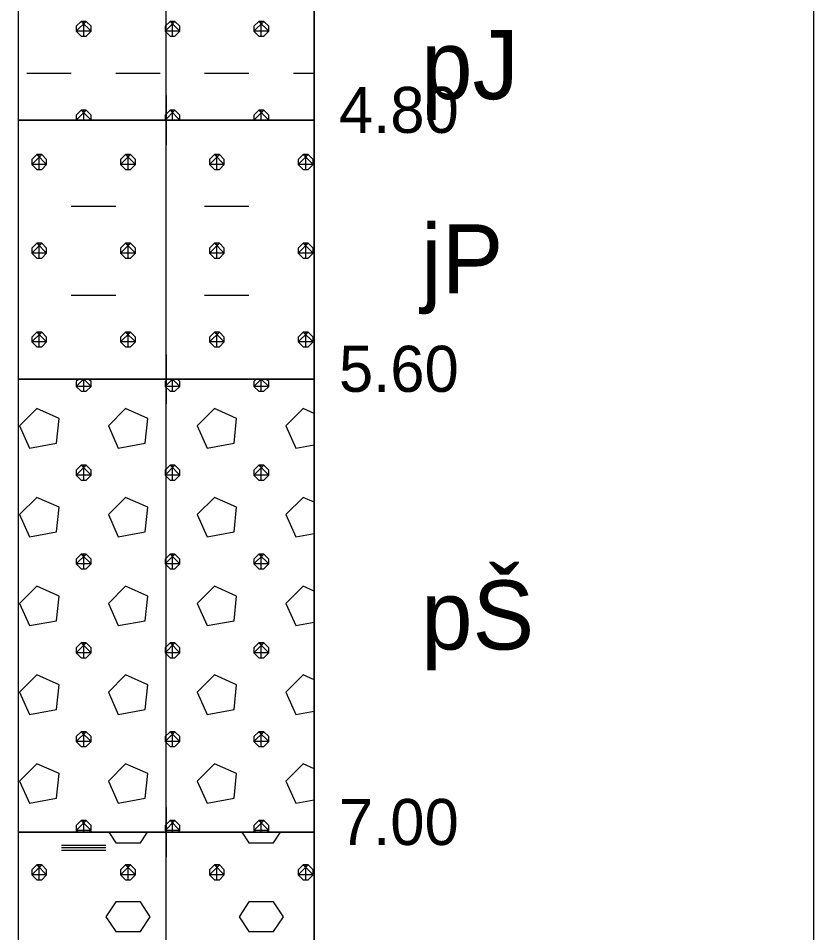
# Model space of a CAD drawing. Extents: x 3042 to 4120, y 576 to 2694.
# Drawn here: x 4018.24 to 4030.52, y 2223.53 to 2237.66 of the extents above; entities that cross this region are included whole.
import ezdxf

# ---------------------------------------------------------------- set-up
doc = ezdxf.new("R2010")
doc.units = 0
for name, color, linetype in [('12', 7, 'Continuous'), ('18', 7, 'Continuous'), ('51', 7, 'Continuous'), ('52', 7, 'Continuous'), ('53', 7, 'Continuous'), ('56', 7, 'Continuous')]:
    doc.layers.add(name, color=color, linetype=linetype)

msp = doc.modelspace()

# ---------------------------------------------------------------- linework, layer by layer
at = {"layer": '12'}
msp.add_lwpolyline([(4030.521, 2216.951), (4030.521, 2260.085)], dxfattribs=at)
at = {"layer": '18'}
msp.add_line((4020.521, 2209.585), (4020.521, 2260.085), dxfattribs=at)
at = {"layer": '51'}
for points in [[(4018.235, 2236.085), (4022.807, 2236.085), (4022.807, 2238.085), (4018.235, 2238.085)], [(4018.235, 2232.085), (4022.807, 2232.085), (4022.807, 2236.085), (4018.235, 2236.085)], [(4018.235, 2225.085), (4022.807, 2225.085), (4022.807, 2232.085), (4018.235, 2232.085)], [(4018.235, 2217.585), (4022.807, 2217.585), (4022.807, 2225.085), (4018.235, 2225.085)]]:
    msp.add_lwpolyline(points, close=True, dxfattribs=at)
for points in [[(4019.207, 2237.61), (4019.131, 2237.534), (4019.131, 2237.458), (4019.207, 2237.382), (4019.283, 2237.382), (4019.359, 2237.458), (4019.359, 2237.534), (4019.283, 2237.61), (4019.207, 2237.61), (4019.359, 2237.458), (4019.131, 2237.458), (4019.283, 2237.61)], [(4019.245, 2237.382), (4019.245, 2237.61)], [(4020.579, 2237.61), (4020.502, 2237.534), (4020.502, 2237.458), (4020.579, 2237.382), (4020.655, 2237.382), (4020.731, 2237.458), (4020.731, 2237.534), (4020.655, 2237.61), (4020.579, 2237.61), (4020.731, 2237.458), (4020.502, 2237.458), (4020.655, 2237.61)], [(4020.617, 2237.382), (4020.617, 2237.61)], [(4021.95, 2237.61), (4021.874, 2237.534), (4021.874, 2237.458), (4021.95, 2237.382), (4022.026, 2237.382), (4022.103, 2237.458), (4022.103, 2237.534), (4022.026, 2237.61), (4021.95, 2237.61), (4022.103, 2237.458), (4021.874, 2237.458), (4022.026, 2237.61)], [(4021.988, 2237.382), (4021.988, 2237.61)], [(4018.369, 2236.81), (4019.054, 2236.81)], [(4019.74, 2236.81), (4020.426, 2236.81)], [(4021.112, 2236.81), (4021.798, 2236.81)], [(4022.484, 2236.81), (4022.807, 2236.81)], [(4019.207, 2236.239), (4019.131, 2236.162), (4019.131, 2236.086), (4019.132, 2236.085)], [(4019.358, 2236.085), (4019.359, 2236.086), (4019.359, 2236.162), (4019.283, 2236.239), (4019.207, 2236.239), (4019.359, 2236.086), (4019.131, 2236.086), (4019.283, 2236.239)], [(4019.245, 2236.085), (4019.245, 2236.239)], [(4020.579, 2236.239), (4020.502, 2236.162), (4020.502, 2236.086), (4020.503, 2236.085)], [(4020.73, 2236.085), (4020.731, 2236.086), (4020.731, 2236.162), (4020.655, 2236.239), (4020.579, 2236.239), (4020.731, 2236.086), (4020.502, 2236.086), (4020.655, 2236.239)], [(4020.617, 2236.085), (4020.617, 2236.239)], [(4021.95, 2236.239), (4021.874, 2236.162), (4021.874, 2236.086), (4021.875, 2236.085)], [(4022.101, 2236.085), (4022.103, 2236.086), (4022.103, 2236.162), (4022.026, 2236.239), (4021.95, 2236.239), (4022.103, 2236.086), (4021.874, 2236.086), (4022.026, 2236.239)], [(4021.988, 2236.085), (4021.988, 2236.239)], [(4018.521, 2235.553), (4018.445, 2235.477), (4018.445, 2235.4), (4018.521, 2235.324), (4018.597, 2235.324), (4018.673, 2235.4), (4018.673, 2235.477), (4018.597, 2235.553), (4018.521, 2235.553), (4018.673, 2235.4), (4018.445, 2235.4), (4018.597, 2235.553)], [(4018.559, 2235.324), (4018.559, 2235.553)], [(4019.893, 2235.553), (4019.816, 2235.477), (4019.816, 2235.4), (4019.893, 2235.324), (4019.969, 2235.324), (4020.045, 2235.4), (4020.045, 2235.477), (4019.969, 2235.553), (4019.893, 2235.553), (4020.045, 2235.4), (4019.816, 2235.4), (4019.969, 2235.553)], [(4019.931, 2235.324), (4019.931, 2235.553)], [(4021.264, 2235.553), (4021.188, 2235.477), (4021.188, 2235.4), (4021.264, 2235.324), (4021.341, 2235.324), (4021.417, 2235.4), (4021.417, 2235.477), (4021.341, 2235.553), (4021.264, 2235.553), (4021.417, 2235.4), (4021.188, 2235.4), (4021.341, 2235.553)], [(4021.302, 2235.324), (4021.302, 2235.553)], [(4022.636, 2235.553), (4022.56, 2235.477), (4022.56, 2235.4), (4022.636, 2235.324), (4022.712, 2235.324), (4022.788, 2235.4), (4022.788, 2235.477), (4022.712, 2235.553), (4022.636, 2235.553), (4022.788, 2235.4), (4022.56, 2235.4), (4022.712, 2235.553)], [(4022.674, 2235.324), (4022.674, 2235.553)], [(4019.054, 2234.753), (4019.74, 2234.753)], [(4021.112, 2234.753), (4021.798, 2234.753)], [(4018.521, 2234.181), (4018.445, 2234.105), (4018.445, 2234.029), (4018.521, 2233.953), (4018.597, 2233.953), (4018.673, 2234.029), (4018.673, 2234.105), (4018.597, 2234.181), (4018.521, 2234.181), (4018.673, 2234.029), (4018.445, 2234.029), (4018.597, 2234.181)], [(4018.559, 2233.953), (4018.559, 2234.181)], [(4019.893, 2234.181), (4019.816, 2234.105), (4019.816, 2234.029), (4019.893, 2233.953), (4019.969, 2233.953), (4020.045, 2234.029), (4020.045, 2234.105), (4019.969, 2234.181), (4019.893, 2234.181), (4020.045, 2234.029), (4019.816, 2234.029), (4019.969, 2234.181)], [(4019.931, 2233.953), (4019.931, 2234.181)], [(4021.264, 2234.181), (4021.188, 2234.105), (4021.188, 2234.029), (4021.264, 2233.953), (4021.341, 2233.953), (4021.417, 2234.029), (4021.417, 2234.105), (4021.341, 2234.181), (4021.264, 2234.181), (4021.417, 2234.029), (4021.188, 2234.029), (4021.341, 2234.181)], [(4021.302, 2233.953), (4021.302, 2234.181)], [(4022.636, 2234.181), (4022.56, 2234.105), (4022.56, 2234.029), (4022.636, 2233.953), (4022.712, 2233.953), (4022.788, 2234.029), (4022.788, 2234.105), (4022.712, 2234.181), (4022.636, 2234.181), (4022.788, 2234.029), (4022.56, 2234.029), (4022.712, 2234.181)], [(4022.674, 2233.953), (4022.674, 2234.181)], [(4019.054, 2233.381), (4019.74, 2233.381)], [(4021.112, 2233.381), (4021.798, 2233.381)], [(4018.521, 2232.81), (4018.445, 2232.733), (4018.445, 2232.657), (4018.521, 2232.581), (4018.597, 2232.581), (4018.673, 2232.657), (4018.673, 2232.733), (4018.597, 2232.81), (4018.521, 2232.81), (4018.673, 2232.657), (4018.445, 2232.657), (4018.597, 2232.81)], [(4018.559, 2232.581), (4018.559, 2232.81)], [(4019.893, 2232.81), (4019.816, 2232.733), (4019.816, 2232.657), (4019.893, 2232.581), (4019.969, 2232.581), (4020.045, 2232.657), (4020.045, 2232.733), (4019.969, 2232.81), (4019.893, 2232.81), (4020.045, 2232.657), (4019.816, 2232.657), (4019.969, 2232.81)], [(4019.931, 2232.581), (4019.931, 2232.81)], [(4021.264, 2232.81), (4021.188, 2232.733), (4021.188, 2232.657), (4021.264, 2232.581), (4021.341, 2232.581), (4021.417, 2232.657), (4021.417, 2232.733), (4021.341, 2232.81), (4021.264, 2232.81), (4021.417, 2232.657), (4021.188, 2232.657), (4021.341, 2232.81)], [(4021.302, 2232.581), (4021.302, 2232.81)], [(4022.636, 2232.81), (4022.56, 2232.733), (4022.56, 2232.657), (4022.636, 2232.581), (4022.712, 2232.581), (4022.788, 2232.657), (4022.788, 2232.733), (4022.712, 2232.81), (4022.636, 2232.81), (4022.788, 2232.657), (4022.56, 2232.657), (4022.712, 2232.81)], [(4022.674, 2232.581), (4022.674, 2232.81)], [(4019.168, 2232.085), (4019.131, 2232.048), (4019.131, 2231.971), (4019.207, 2231.895), (4019.283, 2231.895), (4019.359, 2231.971), (4019.359, 2232.048), (4019.322, 2232.085)], [(4019.246, 2232.085), (4019.359, 2231.971), (4019.131, 2231.971), (4019.244, 2232.085)], [(4019.245, 2231.895), (4019.245, 2232.085)], [(4020.54, 2232.085), (4020.502, 2232.048), (4020.502, 2231.971), (4020.579, 2231.895), (4020.655, 2231.895), (4020.731, 2231.971), (4020.731, 2232.048), (4020.693, 2232.085)], [(4020.617, 2232.085), (4020.731, 2231.971), (4020.502, 2231.971), (4020.616, 2232.085)], [(4020.617, 2231.895), (4020.617, 2232.085)], [(4021.911, 2232.085), (4021.874, 2232.048), (4021.874, 2231.971), (4021.95, 2231.895), (4022.026, 2231.895), (4022.103, 2231.971), (4022.103, 2232.048), (4022.065, 2232.085)], [(4021.989, 2232.085), (4022.103, 2231.971), (4021.874, 2231.971), (4021.988, 2232.085)], [(4021.988, 2231.895), (4021.988, 2232.085)], [(4018.254, 2231.362), (4018.407, 2231.019), (4018.826, 2231.095), (4018.864, 2231.476), (4018.521, 2231.629), (4018.254, 2231.362)], [(4019.626, 2231.362), (4019.778, 2231.019), (4020.197, 2231.095), (4020.236, 2231.476), (4019.893, 2231.629), (4019.626, 2231.362)], [(4020.998, 2231.362), (4021.15, 2231.019), (4021.569, 2231.095), (4021.607, 2231.476), (4021.264, 2231.629), (4020.998, 2231.362)], [(4022.807, 2231.552), (4022.636, 2231.629), (4022.369, 2231.362)], [(4022.369, 2231.362), (4022.522, 2231.019), (4022.807, 2231.071)], [(4019.207, 2230.752), (4019.131, 2230.676), (4019.131, 2230.6), (4019.207, 2230.524), (4019.283, 2230.524), (4019.359, 2230.6), (4019.359, 2230.676), (4019.283, 2230.752), (4019.207, 2230.752), (4019.359, 2230.6), (4019.131, 2230.6), (4019.283, 2230.752)], [(4019.245, 2230.524), (4019.245, 2230.752)], [(4020.579, 2230.752), (4020.502, 2230.676), (4020.502, 2230.6), (4020.579, 2230.524), (4020.655, 2230.524), (4020.731, 2230.6), (4020.731, 2230.676), (4020.655, 2230.752), (4020.579, 2230.752), (4020.731, 2230.6), (4020.502, 2230.6), (4020.655, 2230.752)], [(4020.617, 2230.524), (4020.617, 2230.752)], [(4021.95, 2230.752), (4021.874, 2230.676), (4021.874, 2230.6), (4021.95, 2230.524), (4022.026, 2230.524), (4022.103, 2230.6), (4022.103, 2230.676), (4022.026, 2230.752), (4021.95, 2230.752), (4022.103, 2230.6), (4021.874, 2230.6), (4022.026, 2230.752)], [(4021.988, 2230.524), (4021.988, 2230.752)], [(4018.254, 2229.99), (4018.407, 2229.647), (4018.826, 2229.724), (4018.864, 2230.105), (4018.521, 2230.257), (4018.254, 2229.99)], [(4019.626, 2229.99), (4019.778, 2229.647), (4020.197, 2229.724), (4020.236, 2230.105), (4019.893, 2230.257), (4019.626, 2229.99)], [(4020.998, 2229.99), (4021.15, 2229.647), (4021.569, 2229.724), (4021.607, 2230.105), (4021.264, 2230.257), (4020.998, 2229.99)], [(4022.807, 2230.181), (4022.636, 2230.257), (4022.369, 2229.99)], [(4022.369, 2229.99), (4022.522, 2229.647), (4022.807, 2229.699)], [(4019.207, 2229.381), (4019.131, 2229.304), (4019.131, 2229.228), (4019.207, 2229.152), (4019.283, 2229.152), (4019.359, 2229.228), (4019.359, 2229.304), (4019.283, 2229.381), (4019.207, 2229.381), (4019.359, 2229.228), (4019.131, 2229.228), (4019.283, 2229.381)], [(4019.245, 2229.152), (4019.245, 2229.381)], [(4020.579, 2229.381), (4020.502, 2229.304), (4020.502, 2229.228), (4020.579, 2229.152), (4020.655, 2229.152), (4020.731, 2229.228), (4020.731, 2229.304), (4020.655, 2229.381), (4020.579, 2229.381), (4020.731, 2229.228), (4020.502, 2229.228), (4020.655, 2229.381)], [(4020.617, 2229.152), (4020.617, 2229.381)], [(4021.95, 2229.381), (4021.874, 2229.304), (4021.874, 2229.228), (4021.95, 2229.152), (4022.026, 2229.152), (4022.103, 2229.228), (4022.103, 2229.304), (4022.026, 2229.381), (4021.95, 2229.381), (4022.103, 2229.228), (4021.874, 2229.228), (4022.026, 2229.381)], [(4021.988, 2229.152), (4021.988, 2229.381)], [(4018.254, 2228.619), (4018.407, 2228.276), (4018.826, 2228.352), (4018.864, 2228.733), (4018.521, 2228.885), (4018.254, 2228.619)], [(4019.626, 2228.619), (4019.778, 2228.276), (4020.197, 2228.352), (4020.236, 2228.733), (4019.893, 2228.885), (4019.626, 2228.619)], [(4020.998, 2228.619), (4021.15, 2228.276), (4021.569, 2228.352), (4021.607, 2228.733), (4021.264, 2228.885), (4020.998, 2228.619)], [(4022.807, 2228.809), (4022.636, 2228.885), (4022.369, 2228.619)], [(4022.369, 2228.619), (4022.522, 2228.276), (4022.807, 2228.328)], [(4019.207, 2228.009), (4019.131, 2227.933), (4019.131, 2227.857), (4019.207, 2227.78), (4019.283, 2227.78), (4019.359, 2227.857), (4019.359, 2227.933), (4019.283, 2228.009), (4019.207, 2228.009), (4019.359, 2227.857), (4019.131, 2227.857), (4019.283, 2228.009)], [(4019.245, 2227.78), (4019.245, 2228.009)], [(4020.579, 2228.009), (4020.502, 2227.933), (4020.502, 2227.857), (4020.579, 2227.78), (4020.655, 2227.78), (4020.731, 2227.857), (4020.731, 2227.933), (4020.655, 2228.009), (4020.579, 2228.009), (4020.731, 2227.857), (4020.502, 2227.857), (4020.655, 2228.009)], [(4020.617, 2227.78), (4020.617, 2228.009)], [(4021.95, 2228.009), (4021.874, 2227.933), (4021.874, 2227.857), (4021.95, 2227.78), (4022.026, 2227.78), (4022.103, 2227.857), (4022.103, 2227.933), (4022.026, 2228.009), (4021.95, 2228.009), (4022.103, 2227.857), (4021.874, 2227.857), (4022.026, 2228.009)], [(4021.988, 2227.78), (4021.988, 2228.009)], [(4018.254, 2227.247), (4018.407, 2226.904), (4018.826, 2226.98), (4018.864, 2227.361), (4018.521, 2227.514), (4018.254, 2227.247)], [(4019.626, 2227.247), (4019.778, 2226.904), (4020.197, 2226.98), (4020.236, 2227.361), (4019.893, 2227.514), (4019.626, 2227.247)], [(4020.998, 2227.247), (4021.15, 2226.904), (4021.569, 2226.98), (4021.607, 2227.361), (4021.264, 2227.514), (4020.998, 2227.247)], [(4022.807, 2227.438), (4022.636, 2227.514), (4022.369, 2227.247)], [(4022.369, 2227.247), (4022.522, 2226.904), (4022.807, 2226.956)], [(4019.207, 2226.637), (4019.131, 2226.561), (4019.131, 2226.485), (4019.207, 2226.409), (4019.283, 2226.409), (4019.359, 2226.485), (4019.359, 2226.561), (4019.283, 2226.637), (4019.207, 2226.637), (4019.359, 2226.485), (4019.131, 2226.485), (4019.283, 2226.637)], [(4019.245, 2226.409), (4019.245, 2226.637)], [(4020.579, 2226.637), (4020.502, 2226.561), (4020.502, 2226.485), (4020.579, 2226.409), (4020.655, 2226.409), (4020.731, 2226.485), (4020.731, 2226.561), (4020.655, 2226.637), (4020.579, 2226.637), (4020.731, 2226.485), (4020.502, 2226.485), (4020.655, 2226.637)], [(4020.617, 2226.409), (4020.617, 2226.637)], [(4021.95, 2226.637), (4021.874, 2226.561), (4021.874, 2226.485), (4021.95, 2226.409), (4022.026, 2226.409), (4022.103, 2226.485), (4022.103, 2226.561), (4022.026, 2226.637), (4021.95, 2226.637), (4022.103, 2226.485), (4021.874, 2226.485), (4022.026, 2226.637)], [(4021.988, 2226.409), (4021.988, 2226.637)], [(4018.254, 2225.875), (4018.407, 2225.533), (4018.826, 2225.609), (4018.864, 2225.99), (4018.521, 2226.142), (4018.254, 2225.875)], [(4019.626, 2225.875), (4019.778, 2225.533), (4020.197, 2225.609), (4020.236, 2225.99), (4019.893, 2226.142), (4019.626, 2225.875)], [(4020.998, 2225.875), (4021.15, 2225.533), (4021.569, 2225.609), (4021.607, 2225.99), (4021.264, 2226.142), (4020.998, 2225.875)], [(4022.807, 2226.066), (4022.636, 2226.142), (4022.369, 2225.875)], [(4022.369, 2225.875), (4022.522, 2225.533), (4022.807, 2225.584)], [(4019.207, 2225.266), (4019.131, 2225.19), (4019.131, 2225.113), (4019.159, 2225.085)], [(4019.331, 2225.085), (4019.359, 2225.113), (4019.359, 2225.19), (4019.283, 2225.266), (4019.207, 2225.266), (4019.359, 2225.113), (4019.131, 2225.113), (4019.283, 2225.266)], [(4019.245, 2225.085), (4019.245, 2225.266)], [(4020.579, 2225.266), (4020.502, 2225.19), (4020.502, 2225.113), (4020.531, 2225.085)], [(4020.703, 2225.085), (4020.731, 2225.113), (4020.731, 2225.19), (4020.655, 2225.266), (4020.579, 2225.266), (4020.731, 2225.113), (4020.502, 2225.113), (4020.655, 2225.266)], [(4020.617, 2225.085), (4020.617, 2225.266)], [(4021.95, 2225.266), (4021.874, 2225.19), (4021.874, 2225.113), (4021.902, 2225.085)], [(4022.074, 2225.085), (4022.103, 2225.113), (4022.103, 2225.19), (4022.026, 2225.266), (4021.95, 2225.266), (4022.103, 2225.113), (4021.874, 2225.113), (4022.026, 2225.266)], [(4021.988, 2225.085), (4021.988, 2225.266)], [(4019.632, 2225.085), (4019.74, 2224.923)], [(4019.74, 2224.923), (4020.121, 2224.923), (4020.229, 2225.085)], [(4021.69, 2225.085), (4021.798, 2224.923)], [(4021.798, 2224.923), (4022.179, 2224.923), (4022.287, 2225.085)], [(4018.902, 2224.885), (4019.588, 2224.885)], [(4018.902, 2224.847), (4019.588, 2224.847)], [(4018.902, 2224.809), (4019.588, 2224.809)], [(4018.521, 2224.58), (4018.445, 2224.504), (4018.445, 2224.428), (4018.521, 2224.351), (4018.597, 2224.351), (4018.673, 2224.428), (4018.673, 2224.504), (4018.597, 2224.58), (4018.521, 2224.58), (4018.673, 2224.428), (4018.445, 2224.428), (4018.597, 2224.58)], [(4018.559, 2224.351), (4018.559, 2224.58)], [(4019.893, 2224.58), (4019.816, 2224.504), (4019.816, 2224.428), (4019.893, 2224.351), (4019.969, 2224.351), (4020.045, 2224.428), (4020.045, 2224.504), (4019.969, 2224.58), (4019.893, 2224.58), (4020.045, 2224.428), (4019.816, 2224.428), (4019.969, 2224.58)], [(4019.931, 2224.351), (4019.931, 2224.58)], [(4021.264, 2224.58), (4021.188, 2224.504), (4021.188, 2224.428), (4021.264, 2224.351), (4021.341, 2224.351), (4021.417, 2224.428), (4021.417, 2224.504), (4021.341, 2224.58), (4021.264, 2224.58), (4021.417, 2224.428), (4021.188, 2224.428), (4021.341, 2224.58)], [(4021.302, 2224.351), (4021.302, 2224.58)], [(4022.636, 2224.58), (4022.56, 2224.504), (4022.56, 2224.428), (4022.636, 2224.351), (4022.712, 2224.351), (4022.788, 2224.428), (4022.788, 2224.504), (4022.712, 2224.58), (4022.636, 2224.58), (4022.788, 2224.428), (4022.56, 2224.428), (4022.712, 2224.58)], [(4022.674, 2224.351), (4022.674, 2224.58)], [(4019.74, 2223.551), (4020.121, 2223.551), (4020.274, 2223.78), (4020.121, 2224.009), (4019.74, 2224.009), (4019.588, 2223.78), (4019.74, 2223.551)], [(4021.798, 2223.551), (4022.179, 2223.551), (4022.331, 2223.78), (4022.179, 2224.009), (4021.798, 2224.009), (4021.645, 2223.78), (4021.798, 2223.551)]]:
    msp.add_lwpolyline(points, dxfattribs=at)
at = {"layer": '53'}
for points in [[(4018.235, 2260.085), (4018.235, 2215.085)], [(4022.807, 2260.085), (4022.807, 2215.085)], [(4018.235, 2236.085), (4022.807, 2236.085)], [(4018.235, 2232.085), (4022.807, 2232.085)], [(4018.235, 2225.085), (4022.807, 2225.085)]]:
    msp.add_lwpolyline(points, dxfattribs=at)
at = {"layer": '56'}
for points in [[(4020.521, 2236.466), (4020.521, 2235.704)], [(4020.14, 2236.085), (4020.902, 2236.085)], [(4020.521, 2232.466), (4020.521, 2231.704)], [(4020.14, 2232.085), (4020.902, 2232.085)], [(4020.521, 2225.466), (4020.521, 2224.704)], [(4020.14, 2225.085), (4020.902, 2225.085)]]:
    msp.add_lwpolyline(points, dxfattribs=at)

# ---------------------------------------------------------------- texts
at = {"layer": '52'}
for s, height, p in [('pJ', 1.0668, (4024.458, 2236.407)), ('4.80', 0.7112, (4023.188, 2235.887)), ('jP', 1.0668, (4024.458, 2233.407)), ('5.60', 0.7112, (4023.188, 2231.887)), ('pŠ', 1.0668, (4024.458, 2227.907)), ('7.00', 0.7112, (4023.188, 2224.887))]:
    msp.add_text(s, height=height, dxfattribs=at).set_placement(p)

doc.saveas('drawing.dxf')
